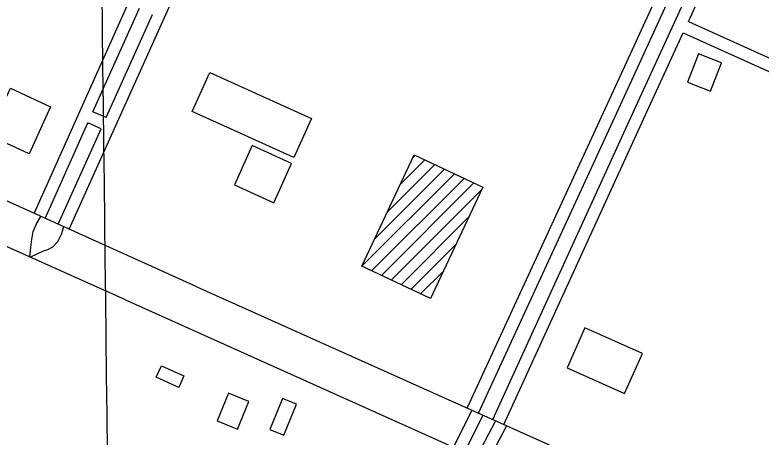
# Model space of a CAD drawing. Extents: x 3677843 to 3715951, y 511991 to 537744.
# Drawn here: x 3708112 to 3709943, y 531288 to 532323 of the extents above; entities that cross this region are included whole.
import ezdxf

# ---------------------------------------------------------------- set-up
doc = ezdxf.new("R2010")
doc.units = 0
for name, color, linetype in [('V-BLDG-OTLN', 7, 'Continuous'), ('V-GRID-MAJR', 7, 'Continuous'), ('V-ROAD-CNTR', 7, 'Continuous')]:
    doc.layers.add(name, color=color, linetype=linetype)

msp = doc.modelspace()

# ---------------------------------------------------------------- linework, layer by layer
at = {"layer": 'V-BLDG-OTLN'}
for p, q in [((3709088.848783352, 531973.6330264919), (3709093.8997732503, 531978.683016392)), ((3709025.9779090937, 531840.0512936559), (3709141.980677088, 531956.053061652)), ((3709057.413846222, 531906.842160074), (3709117.9397251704, 531967.368039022)), ((3708963.107034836, 531706.4695608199), (3709190.061580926, 531933.42410691)), ((3708994.542971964, 531773.260427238), (3709166.0206290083, 531944.73908428)), ((3708987.1479867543, 531695.1545834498), (3709214.101532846, 531922.1091295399)), ((3709011.187938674, 531683.8396060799), (3709238.142484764, 531910.79415217)), ((3709035.228890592, 531672.525628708), (3709257.158446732, 531894.4551848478)), ((3709059.2688425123, 531661.2106513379), (3709225.722509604, 531827.66431843)), ((3709083.3097944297, 531649.8956739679), (3709194.287572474, 531760.8734520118)), ((3709107.34974635, 531638.5806965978), (3709162.8516353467, 531694.0825855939)), ((3709131.390698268, 531627.2657192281), (3709131.4166982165, 531627.2917191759))]:
    msp.add_line(p, q, dxfattribs=at)
for points in [[(3709762.44343616, 532157.981657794), (3709818.560323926, 532136.29870116), (3709845.325270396, 532205.5675626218), (3709789.2083826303, 532227.2505192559)], [(3708839.478282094, 532068.647836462), (3708796.2643685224, 531973.1460274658), (3708546.89586726, 532085.98380179), (3708590.109780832, 532181.485610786)], [(3708199.5615619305, 532097.8907779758), (3708146.4766681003, 531982.4200089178), (3708049.039862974, 532027.2139193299), (3708064.2758325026, 532060.3558530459), (3708018.8709233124, 532081.2288112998), (3708032.18689668, 532110.195753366), (3708076.2848084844, 532089.9237939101), (3708100.8157594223, 532143.285687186)], [(3708650.67065971, 531906.2261613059), (3708746.96546712, 531862.4652488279), (3708790.6923796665, 531958.6870563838), (3708694.397572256, 532002.4479688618)], [(3708963.107034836, 531706.4695608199), (3709091.7107776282, 531979.7130143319), (3709260.0054410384, 531900.50417275), (3709131.401698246, 531627.2607192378)], [(3709510.512940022, 531555.703862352), (3709466.5450279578, 531457.3550590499), (3709607.7127456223, 531394.2451852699), (3709651.680657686, 531492.5939885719)], [(3708458.64104377, 531434.2781052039), (3708471.2860184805, 531462.541048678), (3708526.6959076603, 531437.7510982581), (3708514.05093295, 531409.488154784)], [(3708608.281744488, 531327.269319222), (3708658.039644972, 531307.0033597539), (3708685.719589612, 531374.9642238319), (3708635.961689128, 531395.2301833)], [(3708737.237486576, 531306.132361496), (3708771.7634175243, 531291.9533898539), (3708802.99035507, 531367.9882377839), (3708768.464424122, 531382.1672094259)]]:
    msp.add_lwpolyline(points, close=True, dxfattribs=at)
at = {"layer": 'V-GRID-MAJR'}
msp.add_spline([(3708498.5100000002, 517708.623), (3708427.129, 523767.243), (3708355.725, 529827.795), (3708284.3200000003, 535888.36), (3708284.2970000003, 535890.278)], degree=3, dxfattribs=at)
at = {"layer": 'V-ROAD-CNTR'}
for points in [[(3708158.8896432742, 531836.2863011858), (3708765.4434301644, 533189.9755938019)], [(3708245.199470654, 531797.372379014), (3708854.2522525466, 533150.6556724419)], [(3709221.7605175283, 531358.7342562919), (3709585.254790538, 532147.199679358), (3709841.2062786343, 532706.0895615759)], [(3709249.0044630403, 531346.1742814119), (3709612.514736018, 532134.6737044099), (3709868.5402239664, 532693.725586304)], [(3709284.3213924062, 531330.6493124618), (3709645.280670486, 532119.245735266), (3709902.08815687, 532678.550616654)], [(3709764.28343248, 532306.5283606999), (3709929.4221022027, 532666.1866413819)], [(3708558.267844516, 531655.9376618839), (3707500.3739603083, 532133.7837061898), (3706718.265524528, 532485.5560026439)], [(3708383.202194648, 531624.4257249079), (3707604.4577521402, 531972.4910287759), (3706739.257482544, 532362.2032493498)], [(3708303.338354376, 532085.2948031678), (3708417.253126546, 532339.526294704)], [(3708335.519290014, 532071.1548314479), (3708449.374062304, 532324.135325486)], [(3709764.2824324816, 532306.529360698), (3711002.544955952, 531747.4904787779)], [(3709311.59933785, 531318.1633374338), (3709672.550615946, 532106.7437602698), (3709751.765457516, 532279.2644152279)], [(3709751.7644575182, 532279.265415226), (3710467.604025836, 531956.0850615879)], [(3708335.519290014, 532071.1548314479), (3708303.339354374, 532085.2948031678)], [(3708186.267588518, 531824.018325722), (3708291.07137891, 532057.9178579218)], [(3708217.8415253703, 531809.6843543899), (3708323.205314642, 532043.796886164)], [(3708323.205314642, 532043.796886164), (3708291.0723789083, 532057.916857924)], [(3708148.355664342, 531729.391514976), (3708152.923655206, 531767.686438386), (3708156.400648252, 531791.978389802), (3708164.794631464, 531810.8343520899), (3708175.3216104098, 531828.912315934)], [(3708230.8894992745, 531803.8133661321), (3708225.895509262, 531786.008401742), (3708216.2525285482, 531766.6194405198), (3708203.937553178, 531753.726466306), (3708191.730577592, 531747.1404794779), (3708181.47159811, 531743.626486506), (3708150.019661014, 531728.6485164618)], [(3708558.267844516, 531655.9376618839), (3709650.856659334, 531166.2376412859), (3710406.32714839, 530827.4873187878), (3711211.259538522, 530467.6480384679), (3711455.4210501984, 530355.263263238), (3711536.92488719, 530309.366355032)], [(3708383.202194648, 531624.4257249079), (3709417.024127, 531159.8606540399), (3710343.9162732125, 530743.9444858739), (3711009.9249411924, 530447.3580790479), (3711325.517310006, 530305.166363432), (3711440.8560793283, 530248.935475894), (3711529.7229015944, 530191.61759053)], [(3709124.8897112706, 531137.4016989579), (3709233.547493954, 531353.993265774)], [(3709151.7036576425, 531123.949725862), (3709260.3614403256, 531340.5412926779)], [(3709154.3476523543, 531066.402840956), (3709291.681377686, 531328.2333172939)], [(3709180.9155992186, 531052.4688688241), (3709318.2493245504, 531314.2993451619)]]:
    msp.add_lwpolyline(points, dxfattribs=at)

doc.saveas('drawing.dxf')
